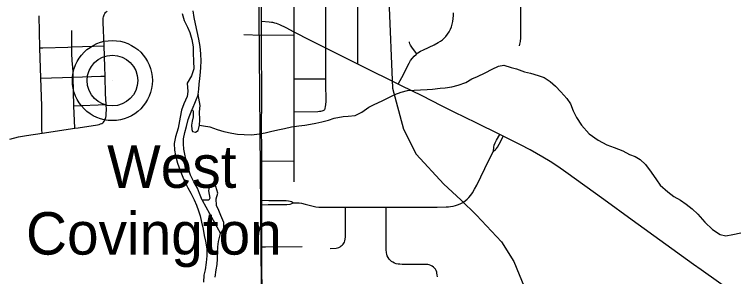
# Model space of a CAD drawing. Extents: x -87 to 2145, y -2128 to 440.
# Drawn here: x 68.46 to 104, y 47.79 to 60.65 of the extents above; entities that cross this region are included whole.
import ezdxf

# ---------------------------------------------------------------- set-up
doc = ezdxf.new("R2010")
doc.units = 0
for name, color, linetype in [('GM_X_City_Street', 7, 'Continuous'), ('GM_X_County_Road', 7, 'Continuous'), ('GM_X_Major_River', 7, 'Continuous'), ('GM_X_Minor_River', 7, 'Continuous'), ('GM_X_Rail_Line', 7, 'Continuous'), ('GM_X_State_Route', 7, 'Continuous'), ('GM_X_Township_Road', 7, 'Continuous'), ('GM_X_Unincorporated', 7, 'Continuous'), ('GM_X_Unincorporated_Location', 7, 'Continuous'), ('GM_X_Unincorporated_Text', 7, 'Continuous')]:
    doc.layers.add(name, color=color, linetype=linetype)

msp = doc.modelspace()

# ---------------------------------------------------------------- linework, layer by layer
at = {"layer": 'GM_X_City_Street'}
for p, q in [((79.711, 59.657), (80.588, 59.637)), ((80.588, 59.637), (82.19, 59.642)), ((80.597, 53.465), (82.192, 53.449))]:
    msp.add_line(p, q, dxfattribs=at)
for points in [[(82.192, 52.438), (82.192, 53.449), (82.192, 55.872), (82.19, 57.486), (82.189, 58.709), (82.19, 59.642), (82.19, 59.779), (82.184, 61.139), (82.178, 62.705), (82.177, 62.958), (82.173, 63.624), (82.169, 64.284), (82.165, 65.026), (82.162, 65.419), (82.161, 65.569)], [(83.715, 56.052), (83.732, 56.115), (83.745, 56.229), (83.752, 56.373), (83.754, 56.513), (83.742, 57.16), (83.742, 57.483), (83.743, 58.778), (83.743, 58.996), (83.744, 59.417), (83.747, 61.039), (83.746, 61.139), (83.744, 62.425), (83.742, 62.707), (83.741, 62.801), (83.74, 63.505), (83.736, 64.193), (83.736, 64.278), (83.742, 65.402), (83.743, 65.562)], [(85.318, 58.203), (85.313, 59.899), (85.308, 61.143), (85.303, 62.702), (85.298, 64.084), (85.297, 64.273), (85.297, 64.799), (85.3, 65.424), (85.301, 65.558)], [(93.243, 59.102), (93.269, 59.197), (93.291, 59.326), (93.306, 59.505), (93.314, 59.767), (93.319, 60.716), (93.323, 61.469), (93.319, 61.969), (93.309, 62.057), (93.296, 62.121), (93.266, 62.197)], [(87.294, 57.231), (87.562, 57.736), (87.709, 58.04), (87.826, 58.257), (87.904, 58.383), (87.991, 58.502), (88.077, 58.6), (88.173, 58.69), (88.205, 58.715), (88.264, 58.761), (88.388, 58.841), (88.532, 58.919), (89.053, 59.161), (89.257, 59.266), (89.37, 59.332), (89.463, 59.4), (89.548, 59.477), (89.637, 59.573), (89.717, 59.677), (89.798, 59.801), (89.867, 59.932), (89.911, 60.038), (89.949, 60.163), (89.979, 60.308), (89.996, 60.455), (90.001, 60.602), (90.002, 60.724)], [(88.205, 58.715), (87.996, 58.988), (87.927, 59.087), (87.894, 59.144), (87.868, 59.207), (87.85, 59.266), (87.841, 59.312)], [(82.19, 57.486), (82.303, 57.486), (83.623, 57.483), (83.742, 57.483)], [(82.192, 55.872), (83.341, 55.889), (83.424, 55.893), (83.502, 55.899), (83.565, 55.913), (83.611, 55.931), (83.653, 55.956), (83.682, 55.985), (83.702, 56.013), (83.715, 56.052)], [(91.979, 53.943), (91.98, 54.141), (92.004, 54.232), (92.052, 54.345), (92.126, 54.483), (92.277, 54.756)], [(91.979, 53.943), (92.065, 54.019), (92.117, 54.071), (92.169, 54.133), (92.33, 54.436), (92.453, 54.667)], [(82.148, 51.403), (82.292, 51.404), (82.425, 51.398), (82.54, 51.38), (82.734, 51.337), (83.114, 51.235), (83.257, 51.21), (83.402, 51.196), (83.646, 51.19), (84.007, 51.194), (84.7, 51.195), (86.703, 51.191), (86.845, 51.191), (89.208, 51.196), (89.647, 51.205), (89.769, 51.207), (89.86, 51.215), (89.988, 51.237), (90.113, 51.268), (90.251, 51.315), (90.369, 51.367), (90.468, 51.421), (90.574, 51.493), (90.673, 51.576), (90.764, 51.667), (90.857, 51.779), (90.941, 51.898), (91.041, 52.066), (91.146, 52.269), (91.75, 53.49), (91.979, 53.943)], [(80.597, 51.526), (80.949, 51.524), (81.57, 51.521), (81.799, 51.512), (81.909, 51.505), (81.998, 51.492), (82.063, 51.464), (82.148, 51.403)], [(80.597, 51.311), (80.913, 51.313), (81.666, 51.317), (81.828, 51.324), (81.992, 51.34), (82.068, 51.364), (82.148, 51.403)], [(83.954, 49.165), (84.249, 49.181), (84.313, 49.193), (84.38, 49.214), (84.448, 49.25), (84.501, 49.288), (84.54, 49.325), (84.586, 49.368), (84.625, 49.418), (84.655, 49.476), (84.675, 49.538), (84.691, 49.619), (84.7, 49.733), (84.7, 51.195)], [(89.215, 47.774), (89.208, 47.869), (89.197, 47.945), (89.184, 48.001), (89.153, 48.084), (89.119, 48.151), (89.08, 48.203), (89.034, 48.25), (88.968, 48.298), (88.895, 48.334), (88.821, 48.355), (88.752, 48.368), (88.638, 48.378), (88.129, 48.372), (87.638, 48.369), (87.485, 48.375), (87.376, 48.384), (87.295, 48.391), (87.199, 48.412), (87.106, 48.446), (87.033, 48.483), (86.966, 48.529), (86.904, 48.584), (86.85, 48.645), (86.797, 48.722), (86.758, 48.8), (86.734, 48.876), (86.719, 48.956), (86.706, 49.108), (86.703, 49.336), (86.703, 51.191)], [(80.595, 49.244), (80.785, 49.246), (82.575, 49.256)]]:
    msp.add_lwpolyline(points, dxfattribs=at)
at = {"layer": 'GM_X_County_Road'}
msp.add_line((69.81, 54.823), (71.419, 55.063), dxfattribs=at)
for points in [[(72.812, 60.467), (72.821, 60.527), (72.839, 60.582), (72.858, 60.632), (72.891, 60.694), (72.923, 60.738), (72.964, 60.783), (73.002, 60.813)], [(72.856, 59.115), (72.804, 60.247), (72.806, 60.33), (72.812, 60.467)], [(72.903, 57.622), (72.887, 58.072), (72.856, 59.115)], [(72.958, 56.232), (72.932, 56.761), (72.905, 57.582), (72.903, 57.622)], [(71.419, 55.063), (71.577, 55.087), (72.534, 55.237), (72.613, 55.254), (72.687, 55.278), (72.739, 55.302), (72.788, 55.33), (72.828, 55.366), (72.862, 55.406), (72.889, 55.451), (72.914, 55.513), (72.94, 55.594), (72.956, 55.677), (72.966, 55.794), (72.967, 55.959), (72.958, 56.232)], [(68.229, 54.522), (68.65, 54.636), (69.049, 54.709), (69.81, 54.823)]]:
    msp.add_lwpolyline(points, dxfattribs=at)
at = {"layer": 'GM_X_Major_River'}
for p, q in [((77.479, 56.715), (77.186, 55.998)), ((77.673, 51.54), (78.578, 49.891))]:
    msp.add_line(p, q, dxfattribs=at)
for points in [[(77.479, 56.715), (77.513, 56.975), (77.527, 57.225), (77.552, 57.505), (77.587, 57.815), (77.601, 58.066), (77.616, 58.356), (77.612, 58.717), (77.578, 59.078), (77.514, 59.44), (77.42, 59.803), (77.346, 60.185), (77.281, 60.496), (77.226, 60.828)], [(76.693, 60.697), (76.787, 60.354), (76.952, 60.021), (77.068, 59.768), (77.163, 59.426), (77.227, 59.054), (77.232, 58.753), (77.245, 58.362), (77.269, 57.971), (77.143, 57.633), (76.937, 57.275), (76.97, 56.874), (76.936, 56.614), (76.769, 56.256), (76.654, 55.947), (76.598, 55.607), (76.489, 55.068), (76.362, 54.649), (76.296, 54.309), (76.31, 53.979), (76.366, 53.727), (76.46, 53.345), (76.595, 52.992), (76.729, 52.659), (76.835, 52.406), (76.961, 52.144), (77.107, 51.88), (77.272, 51.557), (77.388, 51.284), (77.494, 51.012), (77.57, 50.76), (77.645, 50.448), (77.719, 50.106), (77.774, 49.795), (77.84, 49.523), (77.894, 49.151), (77.898, 48.8), (77.872, 48.47), (77.816, 48.12), (77.752, 47.851), (77.736, 47.51)], [(77.186, 55.998), (77.235, 55.907), (77.23, 55.617), (77.186, 55.417), (77.153, 55.217), (77.159, 55.006), (77.198, 54.896), (77.337, 54.863), (77.479, 54.951), (77.534, 55.211), (77.558, 55.481), (77.545, 55.872), (77.57, 56.172), (77.479, 56.715)], [(77.673, 51.54), (77.548, 51.853), (77.442, 52.125), (77.267, 52.429), (77.092, 52.763), (77.016, 53.014), (76.912, 53.387), (76.837, 53.709), (76.772, 54.031), (76.747, 54.292), (76.751, 54.542), (76.816, 54.862), (76.901, 55.151), (76.987, 55.49), (77.186, 55.998)], [(78.578, 49.891), (78.732, 50.109), (78.727, 50.44), (78.593, 50.783), (78.496, 51.025), (78.37, 51.268), (78.366, 51.599), (78.44, 51.878), (78.345, 52.2), (78.196, 52.263), (78.055, 52.215), (77.993, 52.086), (77.981, 51.996), (78.008, 51.805), (78.055, 51.634), (78.004, 51.525), (77.673, 51.54)], [(78.302, 47.761), (78.358, 48.111), (78.402, 48.381), (78.417, 48.661), (78.422, 48.942), (78.437, 49.242), (78.471, 49.502), (78.578, 49.891)]]:
    msp.add_lwpolyline(points, dxfattribs=at)
at = {"layer": 'GM_X_Minor_River'}
msp.add_lwpolyline([(77.534, 55.211), (77.734, 55.187), (78.054, 55.132), (78.412, 54.995), (78.731, 54.91), (79.121, 54.823), (79.411, 54.778), (79.731, 54.753), (80.102, 54.736), (80.473, 54.79), (80.765, 54.835), (81.017, 54.911), (81.389, 54.985), (81.711, 55.05), (82.063, 55.124), (82.424, 55.178), (82.706, 55.214), (82.987, 55.259), (83.248, 55.305), (83.54, 55.37), (83.872, 55.464), (84.144, 55.55), (84.587, 55.643), (84.838, 55.649), (85.179, 55.683), (85.503, 55.858), (85.857, 56.092), (86.12, 56.228), (86.514, 56.412), (86.797, 56.558), (87.131, 56.712), (87.443, 56.837), (87.745, 56.912), (88.076, 56.927), (88.387, 56.952), (88.708, 56.966), (88.979, 56.982), (89.351, 57.026), (89.602, 57.051), (89.933, 57.096), (90.245, 57.171), (90.609, 57.315), (90.912, 57.49), (91.185, 57.606), (91.569, 57.79), (91.902, 57.965), (92.215, 58.11), (92.477, 58.155), (92.836, 58.049), (93.105, 57.974), (93.494, 57.827), (93.783, 57.762), (94.162, 57.646), (94.461, 57.55), (94.759, 57.355), (95.016, 57.13), (95.282, 56.855), (95.567, 56.52), (95.743, 56.256), (95.887, 55.923), (96.042, 55.589), (96.287, 55.214), (96.66, 54.787), (97.106, 54.479), (97.533, 54.251), (97.892, 54.115), (98.32, 53.947), (98.648, 53.781), (98.917, 53.677), (99.175, 53.532), (99.432, 53.287), (99.716, 52.911), (99.97, 52.526), (100.156, 52.272), (100.522, 51.936), (100.829, 51.72), (101.146, 51.534), (101.424, 51.329), (101.721, 51.103), (102.007, 50.838), (102.341, 50.451), (102.726, 50.094), (103.103, 49.847), (103.372, 49.782), (103.724, 49.847), (104.117, 49.93)], dxfattribs=at)
at = {"layer": 'GM_X_Rail_Line'}
for points in [[(89.867, 10), (87.301, 19.053), (83.787, 28.259), (81.889, 33.123), (81.197, 35.21), (80.77, 37.859), (80.645, 39.788), (80.466, 60.577), (80.479, 72.774), (85.452, 72.193)], [(85.452, 72.193), (86.746, 68.453), (86.836, 68.039), (86.87, 67.352), (86.831, 61.391), (87.02, 57.037), (87.556, 55.021), (88.172, 53.788), (89.527, 52.311), (90.365, 51.557), (91.131, 50.796), (92.372, 49.483), (92.967, 48.522), (93.608, 46.975), (93.887, 44.894), (93.92, 42.838), (93.009, 19.914), (92.636, 10)]]:
    msp.add_lwpolyline(points, dxfattribs=at)
at = {"layer": 'GM_X_State_Route'}
msp.add_line((80.587, 60.298), (80.582, 61.145), dxfattribs=at)
for points in [[(81.322, 60.203), (81.23, 60.228), (81.138, 60.245), (81.071, 60.255), (80.956, 60.269), (80.587, 60.298)], [(80.596, 52.831), (80.597, 53.465), (80.595, 53.959), (80.591, 55.14), (80.592, 56.404), (80.593, 57.174), (80.59, 58.616), (80.588, 59.637), (80.587, 60.298)], [(84.164, 58.783), (83.743, 58.996), (83.581, 59.078), (82.992, 59.366), (82.19, 59.779), (81.796, 59.983), (81.485, 60.14), (81.409, 60.175), (81.322, 60.203)], [(87.294, 57.231), (85.541, 58.092), (85.318, 58.203), (84.983, 58.37), (84.164, 58.783)], [(103.976, 46.814), (102.164, 48.115), (101.792, 48.383), (98.785, 50.549), (97.379, 51.571), (95.529, 52.903), (95.125, 53.182), (94.755, 53.425), (94.399, 53.643), (93.771, 53.996), (93.292, 54.246), (92.453, 54.667), (92.277, 54.756), (91.123, 55.335), (90.047, 55.859), (89.414, 56.169), (88.463, 56.651), (87.459, 57.149), (87.294, 57.231)], [(80.594, 48.628), (80.595, 49.244), (80.597, 50.876), (80.597, 51.311), (80.597, 51.526), (80.596, 52.172), (80.596, 52.831)], [(80.616, 44.644), (80.615, 45.432), (80.611, 46.694), (80.594, 48.628)]]:
    msp.add_lwpolyline(points, dxfattribs=at)
at = {"layer": 'GM_X_Township_Road'}
for p, q in [((69.705, 59.002), (69.678, 60.577)), ((69.754, 57.514), (69.705, 59.002)), ((71.273, 59.057), (72.856, 59.115)), ((69.754, 57.514), (71.339, 57.568)), ((71.379, 56.164), (71.339, 57.568)), ((71.379, 56.164), (72.958, 56.232)), ((71.419, 55.063), (71.379, 56.164))]:
    msp.add_line(p, q, dxfattribs=at)
for points in [[(71.273, 59.057), (71.274, 59.15), (71.278, 59.861)], [(69.705, 59.002), (69.851, 59.007), (71.077, 59.05), (71.273, 59.057)], [(71.339, 57.568), (71.331, 57.825), (71.304, 58.233), (71.293, 58.363), (71.282, 58.476), (71.273, 58.652), (71.269, 58.799), (71.273, 59.057)], [(71.339, 57.568), (72.693, 57.615), (72.903, 57.622)], [(69.81, 54.823), (69.808, 54.992), (69.805, 55.626), (69.798, 56.167), (69.754, 57.514)]]:
    msp.add_lwpolyline(points, dxfattribs=at)
at = {"layer": 'GM_X_Unincorporated'}
for radius in [1.964, 1.245]:
    msp.add_circle((73.264, 57.405), radius, dxfattribs=at)
at = {"layer": 'GM_X_Unincorporated_Location'}
msp.add_line((73.264, 57.405), (73.264, 57.405), dxfattribs=at)

# ---------------------------------------------------------------- texts
at = {"layer": 'GM_X_Unincorporated_Text'}
for s, p in [('West', (73.006, 52.138)), ('Covington', (69.024, 48.86))]:
    msp.add_text(s, height=2.085, rotation=0, dxfattribs=at).set_placement(p)

doc.saveas('drawing.dxf')
